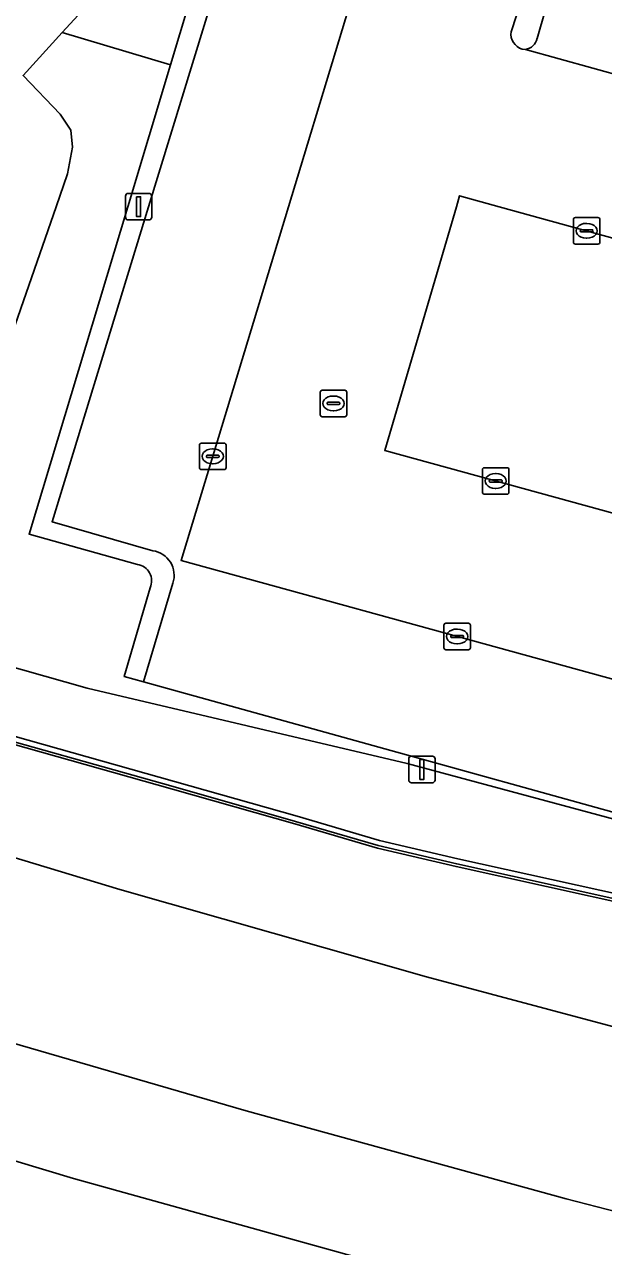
# Model space of a CAD drawing. Extents: x 160304 to 160955, y 383684 to 384161.
# Drawn here: x 160748.29 to 160770.14, y 383710.76 to 383756.88 of the extents above; entities that cross this region are included whole.
import ezdxf

# ---------------------------------------------------------------- set-up
doc = ezdxf.new("R2010")
doc.units = 0
for name, color, linetype in [('IMGEO_Geluidsscherm', 7, 'Continuous'), ('IMGEO_Groenvoorziening', 7, 'Continuous'), ('IMGEO_Hek', 7, 'Continuous'), ('IMGEO_Kolk', 7, 'Continuous'), ('IMGEO_Lichtmast', 7, 'Continuous'), ('IMGEO_Parkeervlak_open', 7, 'Continuous'), ('IMGEO_Rijbaan_lokaal_open', 7, 'Continuous'), ('IMGEO_Rioolput', 7, 'Continuous'), ('IMGEO_Spoor', 7, 'Continuous'), ('IMGEO_Spoorbaan_halfverhard', 7, 'Continuous'), ('IMGEO_Terreindeel_gesloten', 7, 'Continuous'), ('IMGEO_Voetpad_halfverhard', 7, 'Continuous'), ('IMGEO_Voetpad_open', 7, 'Continuous')]:
    doc.layers.add(name, color=color, linetype=linetype)

msp = doc.modelspace()

# ---------------------------------------------------------------- linework, layer by layer
at = {"layer": 'IMGEO_Geluidsscherm'}
msp.add_lwpolyline([(160793.141, 383718.877), (160788.722, 383719.859), (160786.29, 383720.4), (160785.167, 383720.649), (160781.635, 383721.434), (160764.598, 383725.2), (160761.63, 383725.893), (160758.518, 383726.806), (160753.9, 383728.119), (160745.65, 383730.443), (160738.964, 383732.464), (160723.243, 383737.359), (160708.529, 383742.294), (160698.901, 383745.906), (160686.909, 383750.427), (160686.759, 383750.625), (160672.482, 383756.393)], dxfattribs=at)
at = {"layer": 'IMGEO_Groenvoorziening'}
msp.add_lwpolyline([(160756.506, 383764.35), (160751.053, 383758.047), (160749.718, 383756.578), (160753.796, 383755.349)], close=True, dxfattribs=at)
for points in [[(160752.55, 383736.499), (160748.465, 383737.642), (160752.186, 383750), (160753.796, 383755.349), (160749.718, 383756.578), (160748.237, 383754.95), (160749.639, 383753.49), (160750.035, 383752.883), (160750.102, 383752.249), (160749.917, 383751.245), (160749.484, 383750), (160745.662, 383739.027)], [(160745.662, 383739.027), (160749.484, 383750), (160749.917, 383751.245), (160750.102, 383752.249), (160750.035, 383752.883), (160749.639, 383753.49), (160748.237, 383754.95)], [(160744.924, 383733.452), (160750.654, 383731.832), (160762.726, 383728.992), (160780.385, 383724.242), (160780.584, 383724.188), (160785.917, 383724.649), (160787.145, 383724.409), (160790.252, 383725.36), (160796.684, 383746.137)], [(160781.493, 383727.823), (160780.427, 383724.399), (160779.78, 383724.579), (160752.786, 383732.07), (160752.053, 383732.273), (160753.029, 383735.622)], [(160745.706, 383730.635), (160753.954, 383728.311), (160758.574, 383726.998), (160761.681, 383726.086), (160764.642, 383725.395), (160781.678, 383721.629), (160785.211, 383720.846), (160786.033, 383724.544), (160787.155, 383724.294), (160786.334, 383720.597), (160788.766, 383720.057), (160790.252, 383725.36), (160787.145, 383724.409), (160785.917, 383724.649), (160780.584, 383724.188), (160780.385, 383724.242), (160762.726, 383728.992), (160750.654, 383731.832), (160744.924, 383733.452)]]:
    msp.add_lwpolyline(points, dxfattribs=at)
msp.add_arc((160752.469, 383735.885), 0.619, 334.8372, 82.4478, dxfattribs=at)
at = {"layer": 'IMGEO_Hek'}
msp.add_lwpolyline([(160780.385, 383724.242), (160762.726, 383728.992), (160750.654, 383731.832), (160744.924, 383733.452), (160728.334, 383739.003), (160706.402, 383746.936)], dxfattribs=at)
at = {"layer": 'IMGEO_Kolk'}
for p, q in [((160769, 383748.664), (160769, 383749.516)), ((160769.075, 383749.59), (160769.927, 383749.59)), ((160769.488, 383749.37), (160769.513, 383749.37)), ((160770.001, 383749.516), (160770.001, 383748.664)), ((160769.259, 383749.084), (160769.259, 383749.096)), ((160769.697, 383749.047), (160769.299, 383749.047)), ((160769.302, 383749.133), (160769.7, 383749.133)), ((160769.511, 383748.81), (160769.486, 383748.81)), ((160769.743, 383749.096), (160769.743, 383749.084)), ((160769.927, 383748.59), (160769.075, 383748.59)), ((160754.893, 383740.154), (160754.893, 383741.006)), ((160754.968, 383741.08), (160755.82, 383741.08)), ((160755.894, 383741.006), (160755.894, 383740.154)), ((160755.152, 383740.574), (160755.152, 383740.586)), ((160755.59, 383740.537), (160755.192, 383740.537)), ((160755.195, 383740.623), (160755.593, 383740.623)), ((160755.381, 383740.86), (160755.406, 383740.86)), ((160755.636, 383740.586), (160755.636, 383740.574)), ((160755.82, 383740.08), (160754.968, 383740.08)), ((160755.404, 383740.3), (160755.379, 383740.3)), ((160765.568, 383739.225), (160765.568, 383740.077)), ((160765.643, 383740.151), (160766.495, 383740.151)), ((160766.569, 383740.077), (160766.569, 383739.225)), ((160765.827, 383739.645), (160765.827, 383739.657)), ((160766.265, 383739.608), (160765.867, 383739.608)), ((160765.87, 383739.694), (160766.268, 383739.694)), ((160766.056, 383739.931), (160766.081, 383739.931)), ((160766.311, 383739.657), (160766.311, 383739.645)), ((160766.495, 383739.151), (160765.643, 383739.151)), ((160766.079, 383739.371), (160766.054, 383739.371)), ((160764.114, 383733.358), (160764.114, 383734.21)), ((160764.189, 383734.284), (160765.041, 383734.284)), ((160764.602, 383734.064), (160764.627, 383734.064)), ((160765.115, 383734.21), (160765.115, 383733.358)), ((160764.373, 383733.778), (160764.373, 383733.79)), ((160764.811, 383733.741), (160764.413, 383733.741)), ((160764.416, 383733.827), (160764.814, 383733.827)), ((160764.857, 383733.79), (160764.857, 383733.778)), ((160765.041, 383733.284), (160764.189, 383733.284)), ((160764.625, 383733.504), (160764.6, 383733.504))]:
    msp.add_line(p, q, dxfattribs=at)
for points in [[(160769, 383748.664), (160769, 383749.516)], [(160769.075, 383749.59), (160769.927, 383749.59)], [(160770.001, 383749.516), (160770.001, 383748.664)], [(160769.927, 383748.59), (160769.075, 383748.59)], [(160754.893, 383740.154), (160754.893, 383741.006)], [(160754.968, 383741.08), (160755.82, 383741.08)], [(160755.894, 383741.006), (160755.894, 383740.154)], [(160755.82, 383740.08), (160754.968, 383740.08)], [(160765.568, 383739.225), (160765.568, 383740.077)], [(160765.643, 383740.151), (160766.495, 383740.151)], [(160766.569, 383740.077), (160766.569, 383739.225)], [(160766.495, 383739.151), (160765.643, 383739.151)], [(160764.114, 383733.358), (160764.114, 383734.21)], [(160764.189, 383734.284), (160765.041, 383734.284)], [(160765.115, 383734.21), (160765.115, 383733.358)], [(160765.041, 383733.284), (160764.189, 383733.284)]]:
    msp.add_lwpolyline(points, dxfattribs=at)
for centre, radius, start, end in [((160769.077, 383749.514), 0.0765, 91.552, 178.448), ((160769.077, 383749.514), 0.0765, 91.552, 178.448), ((160769.925, 383749.514), 0.0765, 1.552, 88.448), ((160769.925, 383749.514), 0.0765, 1.552, 88.448), ((160769.299, 383749.093), 0.0403, 85.8775, 175.7526), ((160769.296, 383749.083), 0.0366, 178.938, 274.7102), ((160769.7, 383749.09), 0.043, 264.8664, 352.4533), ((160769.704, 383749.095), 0.0386, 1.7309, 96.639), ((160769.077, 383748.666), 0.0765, 181.552, 268.448), ((160769.077, 383748.666), 0.0765, 181.552, 268.448), ((160769.925, 383748.666), 0.0765, 271.552, 358.448), ((160769.925, 383748.666), 0.0765, 271.552, 358.448), ((160754.97, 383741.004), 0.0765, 91.552, 178.448), ((160754.97, 383741.004), 0.0765, 91.552, 178.448), ((160755.818, 383741.004), 0.0765, 1.552, 88.448), ((160755.818, 383741.004), 0.0765, 1.552, 88.448), ((160755.192, 383740.583), 0.0403, 85.8775, 175.7526), ((160755.189, 383740.573), 0.0366, 178.938, 274.7102), ((160755.593, 383740.58), 0.043, 264.8664, 352.4533), ((160755.597, 383740.585), 0.0386, 1.7309, 96.639), ((160754.97, 383740.156), 0.0765, 181.552, 268.448), ((160754.97, 383740.156), 0.0765, 181.552, 268.448), ((160755.818, 383740.156), 0.0765, 271.552, 358.448), ((160755.818, 383740.156), 0.0765, 271.552, 358.448), ((160765.645, 383740.075), 0.0765, 91.552, 178.448), ((160765.645, 383740.075), 0.0765, 91.552, 178.448), ((160766.493, 383740.075), 0.0765, 1.552, 88.448), ((160766.493, 383740.075), 0.0765, 1.552, 88.448), ((160765.867, 383739.654), 0.0403, 85.8775, 175.7526), ((160765.864, 383739.644), 0.0366, 178.938, 274.7102), ((160766.268, 383739.651), 0.043, 264.8664, 352.4533), ((160766.272, 383739.656), 0.0386, 1.7309, 96.639), ((160765.645, 383739.227), 0.0765, 181.552, 268.448), ((160765.645, 383739.227), 0.0765, 181.552, 268.448), ((160766.493, 383739.227), 0.0765, 271.552, 358.448), ((160766.493, 383739.227), 0.0765, 271.552, 358.448), ((160764.191, 383734.208), 0.0765, 91.552, 178.448), ((160764.191, 383734.208), 0.0765, 91.552, 178.448), ((160765.039, 383734.208), 0.0765, 1.552, 88.448), ((160765.039, 383734.208), 0.0765, 1.552, 88.448), ((160764.413, 383733.787), 0.0403, 85.8775, 175.7526), ((160764.41, 383733.777), 0.0366, 178.938, 274.7102), ((160764.814, 383733.784), 0.043, 264.8664, 352.4533), ((160764.818, 383733.789), 0.0386, 1.7309, 96.639), ((160764.191, 383733.36), 0.0765, 181.552, 268.448), ((160764.191, 383733.36), 0.0765, 181.552, 268.448), ((160765.039, 383733.36), 0.0765, 271.552, 358.448), ((160765.039, 383733.36), 0.0765, 271.552, 358.448)]:
    msp.add_arc(centre, radius, start, end, dxfattribs=at)
for centre, major_axis, ratio, start_param, end_param in [((160769.487, 383749.09), (-0.387, 0.002), 0.722429, 4.712389, 7.853982), ((160769.512, 383749.09), (-0.39, 0.002), 0.717154, 1.570796, 4.712389), ((160755.38, 383740.58), (-0.387, 0.002), 0.722429, 4.712389, 7.853982), ((160755.405, 383740.58), (-0.39, 0.002), 0.717154, 1.570796, 4.712389), ((160766.055, 383739.651), (-0.387, 0.002), 0.722429, 4.712389, 7.853982), ((160766.08, 383739.651), (-0.39, 0.002), 0.717154, 1.570796, 4.712389), ((160764.601, 383733.784), (-0.387, 0.002), 0.722429, 4.712389, 7.853982), ((160764.626, 383733.784), (-0.39, 0.002), 0.717154, 1.570796, 4.712389)]:
    msp.add_ellipse(centre, major_axis=major_axis, ratio=ratio, start_param=start_param, end_param=end_param, dxfattribs=at)
at = {"layer": 'IMGEO_Lichtmast'}
for p, q in [((160752.103, 383749.601), (160752.103, 383750.401)), ((160752.103, 383750.401), (160752.103, 383749.601)), ((160752.203, 383750.501), (160752.993, 383750.501)), ((160752.993, 383750.501), (160752.203, 383750.501)), ((160753.093, 383750.401), (160753.093, 383749.601)), ((160753.093, 383749.601), (160753.093, 383750.401)), ((160752.993, 383749.501), (160752.203, 383749.501)), ((160752.203, 383749.501), (160752.993, 383749.501)), ((160762.79, 383728.366), (160762.79, 383729.166)), ((160762.79, 383729.166), (160762.79, 383728.366)), ((160762.89, 383729.266), (160763.68, 383729.266)), ((160763.68, 383729.266), (160762.89, 383729.266)), ((160763.78, 383729.166), (160763.78, 383728.366)), ((160763.78, 383728.366), (160763.78, 383729.166)), ((160763.68, 383728.266), (160762.89, 383728.266)), ((160762.89, 383728.266), (160763.68, 383728.266))]:
    msp.add_line(p, q, dxfattribs=at)
for points in [[(160752.523, 383750.376), (160752.673, 383750.376), (160752.673, 383749.626), (160752.523, 383749.626), (160752.523, 383750.376)], [(160763.21, 383729.141), (160763.36, 383729.141), (160763.36, 383728.391), (160763.21, 383728.391), (160763.21, 383729.141)]]:
    msp.add_lwpolyline(points, dxfattribs=at)
for centre, start, end in [((160752.203, 383750.401), 90, 180), ((160752.203, 383750.401), 90, 180), ((160752.993, 383750.401), 0, 90), ((160752.993, 383750.401), 360, 90), ((160752.203, 383749.601), 180, 270), ((160752.203, 383749.601), 180, 270), ((160752.993, 383749.601), 270, 0), ((160752.993, 383749.601), 270, 0), ((160762.89, 383729.166), 90, 180), ((160762.89, 383729.166), 90, 180), ((160763.68, 383729.166), 0, 90), ((160763.68, 383729.166), 360, 90), ((160762.89, 383728.366), 180, 270), ((160762.89, 383728.366), 180, 270), ((160763.68, 383728.366), 270, 0), ((160763.68, 383728.366), 270, 0)]:
    msp.add_arc(centre, 0.1, start, end, dxfattribs=at)
at = {"layer": 'IMGEO_Parkeervlak_open'}
for points in [[(160758.251, 383750), (160762.054, 383762.539), (160757.219, 383763.851), (160752.976, 383750), (160749.335, 383738.113), (160753.131, 383737.019)], [(160787.818, 383751.564), (160788.876, 383755.105), (160768.846, 383760.554), (160767.636, 383756.353)], [(160767.189, 383755.931), (160787.511, 383750.302), (160787.419, 383750), (160781.091, 383729.259), (160754.201, 383736.646), (160758.251, 383750)], [(160753.891, 383735.799), (160752.786, 383732.07), (160779.78, 383724.579), (160780.813, 383728.137)]]:
    msp.add_lwpolyline(points, dxfattribs=at)
msp.add_lwpolyline([(160779.93, 383746.213), (160766.206, 383750), (160764.709, 383750.413), (160764.588, 383750), (160761.883, 383740.799), (160777.041, 383736.636)], close=True, dxfattribs=at)
for centre, radius, start, end in [((160767.093, 383756.481), 0.558, 279.9191, 346.7851), ((160752.995, 383736.087), 0.942, 342.1649, 81.6768)]:
    msp.add_arc(centre, radius, start, end, dxfattribs=at)
at = {"layer": 'IMGEO_Rijbaan_lokaal_open'}
for points in [[(160766.648, 383756.603), (160768.001, 383760.742), (160762.182, 383762.504), (160762.054, 383762.539), (160758.251, 383750), (160754.201, 383736.646), (160781.091, 383729.259), (160787.419, 383750)], [(160787.419, 383750), (160787.511, 383750.302), (160767.189, 383755.931), (160767.067, 383755.943)]]:
    msp.add_lwpolyline(points, dxfattribs=at)
msp.add_lwpolyline([(160779.93, 383746.213), (160777.041, 383736.636), (160761.883, 383740.799), (160764.588, 383750), (160764.709, 383750.413), (160766.206, 383750)], close=True, dxfattribs=at)
msp.add_arc((160767.258, 383756.527), 0.615, 172.9358, 251.8829, dxfattribs=at)
at = {"layer": 'IMGEO_Rioolput'}
for p, q in [((160759.449, 383742.151), (160759.449, 383743.003)), ((160759.524, 383743.077), (160760.376, 383743.077)), ((160759.937, 383742.857), (160759.962, 383742.857)), ((160760.45, 383743.003), (160760.45, 383742.151)), ((160759.708, 383742.571), (160759.708, 383742.583)), ((160760.146, 383742.534), (160759.748, 383742.534)), ((160759.751, 383742.62), (160760.149, 383742.62)), ((160760.192, 383742.583), (160760.192, 383742.571)), ((160760.376, 383742.077), (160759.524, 383742.077)), ((160759.96, 383742.297), (160759.935, 383742.297))]:
    msp.add_line(p, q, dxfattribs=at)
for points in [[(160759.449, 383742.151), (160759.449, 383743.003)], [(160759.524, 383743.077), (160760.376, 383743.077)], [(160760.45, 383743.003), (160760.45, 383742.151)], [(160760.376, 383742.077), (160759.524, 383742.077)]]:
    msp.add_lwpolyline(points, dxfattribs=at)
for centre, radius, start, end in [((160759.526, 383743.001), 0.0765, 91.552, 178.448), ((160759.526, 383743.001), 0.0765, 91.552, 178.448), ((160760.374, 383743.001), 0.0765, 1.552, 88.448), ((160760.374, 383743.001), 0.0765, 1.552, 88.448), ((160759.748, 383742.58), 0.0403, 85.8775, 175.7526), ((160759.745, 383742.57), 0.0366, 178.938, 274.7102), ((160760.149, 383742.577), 0.043, 264.8664, 352.4533), ((160760.153, 383742.582), 0.0386, 1.7309, 96.639), ((160759.526, 383742.153), 0.0765, 181.552, 268.448), ((160759.526, 383742.153), 0.0765, 181.552, 268.448), ((160760.374, 383742.153), 0.0765, 271.552, 358.448), ((160760.374, 383742.153), 0.0765, 271.552, 358.448)]:
    msp.add_arc(centre, radius, start, end, dxfattribs=at)
for centre, major_axis, ratio, start_param, end_param in [((160759.936, 383742.577), (-0.387, 0.002), 0.722429, 4.712389, 7.853982), ((160759.961, 383742.577), (-0.39, 0.002), 0.717154, 1.570796, 4.712389)]:
    msp.add_ellipse(centre, major_axis=major_axis, ratio=ratio, start_param=start_param, end_param=end_param, dxfattribs=at)
at = {"layer": 'IMGEO_Spoor'}
for points in [[(160530.15, 383834.481), (160547.311, 383822.154), (160567.061, 383808.928), (160587.242, 383796.372), (160607.832, 383784.499), (160628.809, 383773.322), (160647.996, 383763.863), (160669.638, 383754.038), (160691.598, 383744.942), (160713.849, 383736.587), (160728.916, 383731.406), (160740.371, 383727.721), (160751.888, 383724.231), (160763.462, 383720.937), (160775.091, 383717.839), (160785.599, 383715.218), (160793.644, 383713.359)], [(160682.228, 383741.489), (160686.708, 383739.638), (160695.728, 383736.083), (160704.816, 383732.705), (160718.533, 383727.879), (160732.032, 383723.337), (160746.641, 383718.795), (160756.658, 383715.887), (160768.727, 383712.57), (160776.132, 383710.653), (160783.558, 383708.815), (160788.967, 383707.563)], [(160682.356, 383736.893), (160693.472, 383732.448), (160704.666, 383728.226), (160715.937, 383724.228), (160727.282, 383720.413), (160738.685, 383716.777), (160750.137, 383713.338), (160767.424, 383708.523), (160779.026, 383705.537), (160785.989, 383703.873)]]:
    msp.add_lwpolyline(points, dxfattribs=at)
at = {"layer": 'IMGEO_Spoorbaan_halfverhard'}
msp.add_lwpolyline([(160789.653, 383708.359), (160793.237, 383712.771), (160794.293, 383714.07), (160796.396, 383716.658), (160795.958, 383716.811), (160796.174, 383717.67), (160796.167, 383718.446), (160793.184, 383719.072), (160793.141, 383718.877), (160793.119, 383718.779), (160788.7, 383719.761), (160781.613, 383721.336), (160764.576, 383725.102), (160761.605, 383725.796), (160758.49, 383726.71), (160753.873, 383728.023), (160745.622, 383730.347)], dxfattribs=at)
at = {"layer": 'IMGEO_Terreindeel_gesloten'}
msp.add_lwpolyline([(160786.334, 383720.597), (160785.211, 383720.846), (160781.678, 383721.629), (160764.642, 383725.395), (160761.681, 383726.086), (160758.574, 383726.998), (160753.954, 383728.311), (160745.706, 383730.635), (160739.022, 383732.655), (160738.964, 383732.464), (160738.935, 383732.368), (160745.622, 383730.347), (160753.873, 383728.023), (160758.49, 383726.71), (160761.605, 383725.796), (160764.576, 383725.102), (160781.613, 383721.336), (160788.7, 383719.761), (160793.119, 383718.779), (160793.141, 383718.877), (160793.184, 383719.072), (160791.959, 383719.345), (160788.766, 383720.057)], close=True, dxfattribs=at)
at = {"layer": 'IMGEO_Voetpad_halfverhard'}
msp.add_lwpolyline([(160748.237, 383754.95), (160749.718, 383756.578), (160751.053, 383758.047), (160756.506, 383764.35), (160755.547, 383764.609), (160752.091, 383765.543), (160750.716, 383761.085), (160744.775, 383754.285)], dxfattribs=at)
at = {"layer": 'IMGEO_Voetpad_open'}
for points in [[(160757.219, 383763.851), (160756.506, 383764.35), (160753.796, 383755.349), (160752.186, 383750), (160748.465, 383737.642), (160752.55, 383736.499)], [(160753.131, 383737.019), (160749.335, 383738.113), (160752.976, 383750), (160757.219, 383763.851)], [(160798.676, 383754.4), (160797.372, 383754.752), (160783.139, 383758.594), (160781.957, 383758.913), (160770.275, 383762.066), (160768.544, 383762.699), (160768.001, 383760.742), (160766.648, 383756.603)], [(160767.636, 383756.353), (160768.846, 383760.554), (160788.876, 383755.105), (160789.723, 383754.903), (160801.112, 383751.801), (160807.725, 383750), (160810.493, 383749.246), (160811.683, 383748.835), (160812.807, 383748.27), (160813.137, 383748.706), (160814.426, 383750.365), (160811.44, 383751.041)], [(160767.067, 383755.943), (160767.189, 383755.931)], [(160753.029, 383735.622), (160752.053, 383732.273), (160752.786, 383732.07), (160753.891, 383735.799)]]:
    msp.add_lwpolyline(points, dxfattribs=at)
for centre, radius, start, end in [((160767.258, 383756.527), 0.615, 172.9358, 251.8829), ((160767.093, 383756.481), 0.558, 279.9191, 346.7851), ((160752.995, 383736.087), 0.942, 342.1649, 81.6768), ((160752.469, 383735.885), 0.619, 334.8372, 82.4478)]:
    msp.add_arc(centre, radius, start, end, dxfattribs=at)

doc.saveas('drawing.dxf')
